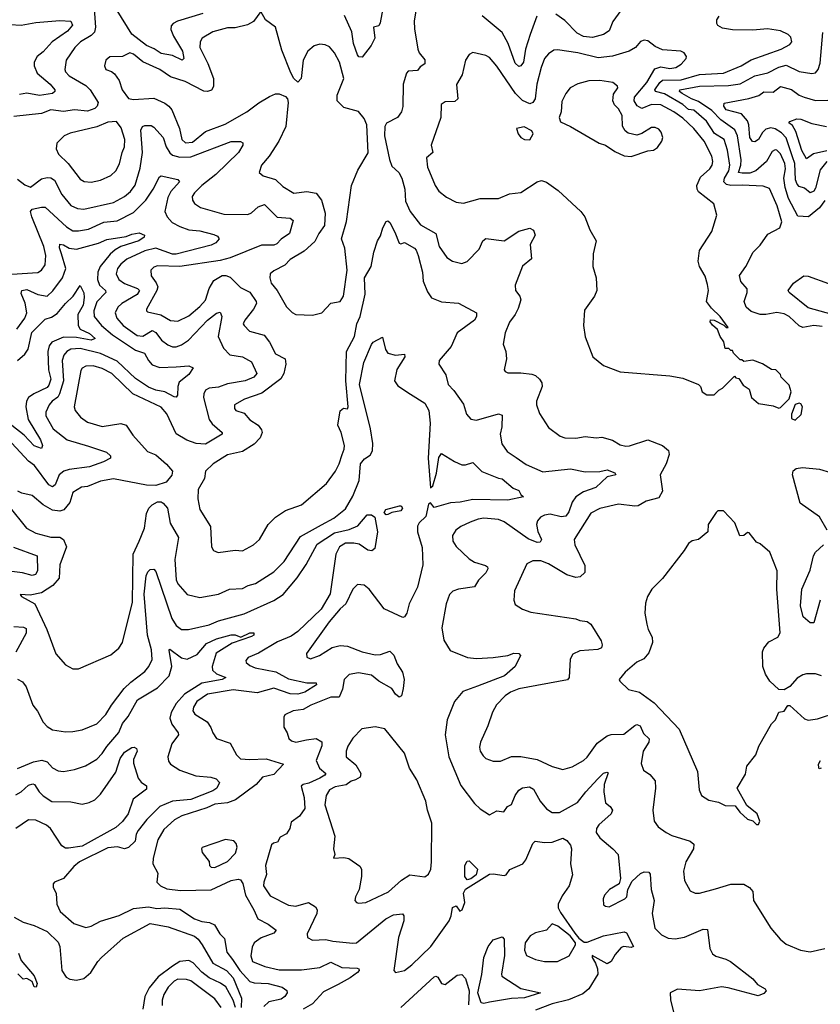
# Model space of a CAD drawing. Extents: x 1954678 to 2060275, y 904822 to 1016299.
# Tile 354 of 467: x 2010987 to 2015331, y 989502 to 994845. Entities that reach past the tile are written whole.
import ezdxf

# ---------------------------------------------------------------- set-up
doc = ezdxf.new("R2010")
doc.units = 0

msp = doc.modelspace()

# ---------------------------------------------------------------- linework, layer by layer
at = {"layer": '0CON20XD'}
for points in [[(2012973.8, 994995), (2012942.6, 994827.4), (2012935, 994811.2), (2012906.4, 994803.6), (2012914, 994745), (2012894, 994705), (2012845, 994642.5), (2012826.7, 994643.3), (2012820, 994655), (2012798.2, 994715), (2012789.1, 994779.1), (2012748.2, 994868.2)], [(2011389.1, 994929.1), (2011398.8, 994805), (2011393.3, 994776.7), (2011375, 994758.4), (2011316.5, 994725), (2011286.2, 994695), (2011239.5, 994625), (2011231.8, 994575), (2011235, 994562.5), (2011255, 994539.5), (2011345, 994488.2), (2011368.7, 994465), (2011412.1, 994395), (2011407.5, 994375), (2011395, 994363.2)], [(2011980.9, 994879.1), (2011842.4, 994837.6), (2011819.5, 994825), (2011808.9, 994811.1), (2011807.6, 994792.4), (2011820.8, 994755), (2011870, 994675), (2011877.3, 994635), (2011867.5, 994625), (2011815, 994650.2), (2011755, 994661.6), (2011717, 994687), (2011675.2, 994705.2), (2011595, 994766.7), (2011515.4, 994895)], [(2013140, 994915), (2013127.9, 994837.9), (2013128.1, 994795), (2013146.7, 994685), (2013154.4, 994665), (2013185, 994626.7), (2013184.2, 994605.8), (2013160, 994590), (2013145, 994570), (2013095, 994566.2), (2013084.8, 994555.2), (2013067, 994495), (2013065.3, 994374.7), (2013058.1, 994345), (2013035.8, 994315), (2012977.3, 994282.7), (2012967.5, 994265), (2012966.6, 994215), (2012993.6, 994086.4), (2013005, 994050), (2013043.6, 994015), (2013060, 993985), (2013076, 993925), (2013080.9, 993860.9), (2013104.8, 993804.8), (2013161.5, 993731.5), (2013243.8, 993685), (2013261.8, 993615), (2013304.3, 993555), (2013335.5, 993535.5), (2013385, 993522.2), (2013415, 993531.9), (2013479.9, 993600.1), (2013499.2, 993645), (2013515, 993657.5), (2013615, 993644.5), (2013695, 993697.3), (2013755, 993713.3), (2013773.6, 993703.6), (2013784.3, 993675), (2013756, 993625), (2013763.1, 993546.9), (2013715, 993507.5), (2013675.6, 993405), (2013677.1, 993375), (2013700, 993345), (2013705.6, 993325.6), (2013691.7, 993278.3), (2013675.5, 993244.5), (2013645, 993203.8), (2013620, 993145), (2013610.8, 993085), (2013624, 993045), (2013627.5, 993005), (2013616, 992945), (2013620, 992935), (2013635, 992928), (2013705, 992929.5), (2013765, 992920.5), (2013785, 992913.3), (2013806.7, 992895), (2013818.9, 992875), (2013822.2, 992855), (2013791.4, 992775), (2013790.8, 992755), (2013807.6, 992707.6), (2013855, 992631.2), (2013920, 992585), (2013945, 992575.8), (2014005, 992574.4), (2014055, 992583.3), (2014115, 992575.6), (2014145, 992580), (2014203.6, 992563.6), (2014245, 992537.1), (2014275, 992531.5), (2014295, 992532.5), (2014395, 992564.5), (2014475, 992534.3), (2014506.4, 992506.4), (2014510, 992485), (2014494.7, 992435.3), (2014461.2, 992375), (2014473.6, 992286.4), (2014455, 992250.6), (2014385, 992231.8), (2014342.3, 992207.7), (2014325, 992204.5), (2014235, 992215.5), (2014135, 992193.1), (2014085, 992166.7), (2013994.4, 992025), (2013997.9, 991995), (2014053.4, 991883.4), (2014053.5, 991845), (2014027.5, 991822.5), (2014005, 991818), (2013955, 991831.6), (2013855, 991891.5), (2013815, 991907.7), (2013771.4, 991908.6), (2013738.3, 991891.7), (2013670.8, 991745), (2013667.5, 991695), (2013675, 991671.2), (2013715, 991645.8), (2013759.7, 991629.7), (2014003.3, 991593.3), (2014025, 991584.4), (2014065, 991580), (2014086, 991565), (2014142.5, 991475), (2014147.9, 991452.1), (2014144.3, 991435.7), (2014123.4, 991426.6), (2014025, 991420), (2013987.8, 991402.2), (2013973.3, 991375), (2013968.5, 991275), (2013958.1, 991261.9), (2013695, 991213.8), (2013649.2, 991195), (2013620, 991175), (2013573.9, 991126.1), (2013552.8, 991087.2), (2013527.6, 991012.4), (2013487.1, 990925), (2013482.4, 990897.6), (2013485.7, 990875), (2013501.1, 990851.1), (2013516.6, 990836.6), (2013555, 990821.4), (2013595, 990821.5), (2013655, 990847.3), (2013705, 990847.3), (2013795, 990829.5), (2013875, 990791.5), (2013934.4, 990775.6), (2013985, 990790), (2014045.7, 990824.3), (2014065, 990842.2), (2014120.5, 990919.5), (2014175, 990959.2), (2014195, 990966.4), (2014265, 990967.8), (2014325, 991015.5), (2014335, 991019.5), (2014353.2, 991013.2), (2014372.2, 990972.2), (2014402.8, 990942.8), (2014400.4, 990925), (2014370, 990875), (2014358.5, 990808.5), (2014372.1, 990772.1), (2014405, 990748.6), (2014433.7, 990713.7), (2014436.4, 990675), (2014421.1, 990555), (2014430, 990495), (2014450, 990465), (2014493.8, 990433.8), (2014525, 990418.5), (2014625, 990387.5), (2014645, 990371.2), (2014643.3, 990345), (2014600.5, 990275), (2014588.2, 990225), (2014594.6, 990174.6), (2014625, 990118), (2014652.5, 990105), (2014675, 990104.4), (2014761.9, 990128.1), (2014845, 990153.3), (2014915, 990154.2), (2014946.2, 990135), (2014964.3, 990114.3), (2014968.8, 990065), (2015062, 989915), (2015112, 989855), (2015145, 989828.1), (2015222.5, 989795), (2015275, 989786.9), (2015355, 989805.6)], [(2014247.9, 994895), (2014205.4, 994835), (2014185.8, 994784.2), (2014155, 994764.7), (2014095, 994749.1), (2014045, 994753.4), (2014011.5, 994771.5), (2013945, 994840.8), (2013895.2, 994875.2)], [(2010935, 994819.3), (2010995, 994815.7), (2011075, 994830), (2011205, 994840), (2011265, 994837.5), (2011272.7, 994815), (2011246.9, 994783.1), (2011162.7, 994725), (2011115, 994670.8), (2011081.5, 994645), (2011065.3, 994615), (2011065.3, 994595), (2011081.5, 994555), (2011151.5, 994495), (2011176.7, 994465), (2011177.1, 994455), (2011164.2, 994445), (2011095, 994433.4), (2011025, 994446.6), (2010985, 994438.7)], [(2012575, 993242), (2012626.7, 993255), (2012675, 993306.2), (2012725, 993316), (2012743.3, 993345), (2012763.8, 993485), (2012750.9, 993605), (2012733.1, 993655), (2012760.5, 993749.5), (2012787.1, 993945), (2012821.9, 994028.1), (2012877.6, 994122.4), (2012869.4, 994275), (2012855, 994308.2), (2012825, 994346.7), (2012745, 994369.2), (2012710, 994405), (2012709.2, 994435), (2012746.2, 994525), (2012721.5, 994615), (2012695.3, 994665.3), (2012666.9, 994696.9), (2012645, 994709.4), (2012615, 994711.4), (2012585, 994702.9), (2012550, 994675), (2012524.6, 994625.4), (2012514.5, 994525.5), (2012495, 994506.2), (2012475, 994526), (2012457.4, 994557.4), (2012409.1, 994679.1), (2012374.4, 994805), (2012321.2, 994845), (2012295, 994890), (2012255, 994836), (2012222.4, 994817.6), (2012155, 994800.4), (2012115, 994800.4), (2012035, 994778.4), (2011976.1, 994743.9), (2011966.5, 994725), (2011965, 994693.3), (2012007.3, 994607.3), (2012038.4, 994525), (2012037.5, 994482.5), (2012026.9, 994463.1), (2012005, 994454.5), (2011985, 994457.5), (2011885, 994509.3), (2011804.3, 994535.7), (2011747.1, 994575), (2011655, 994616.1), (2011605, 994658.2), (2011585, 994665.5), (2011544.3, 994645.7), (2011475.8, 994644.2), (2011454, 994625), (2011446.2, 994595), (2011455, 994574), (2011485, 994564.2), (2011501.3, 994551.3), (2011527.1, 994515), (2011542.5, 994465), (2011577.8, 994417.8), (2011605, 994412.1), (2011715, 994418.8), (2011775, 994392.1), (2011796.3, 994376.3), (2011811.9, 994355), (2011853.1, 994255), (2011865.8, 994195), (2011886, 994176), (2011925, 994181.1), (2011995, 994238.4), (2012102, 994278), (2012220, 994345), (2012285, 994394.5), (2012342.2, 994427.8), (2012375, 994442.2), (2012395, 994441.9), (2012428.7, 994428.7), (2012440, 994415), (2012444, 994395), (2012430.5, 994265), (2012392.3, 994185), (2012340, 994105), (2012298.1, 994055), (2012286.2, 994015), (2012308.3, 993998.3), (2012375, 993977.3), (2012415, 993940.4), (2012473.6, 993903.6), (2012545, 993912), (2012595, 993903.6), (2012624.6, 993865), (2012643.9, 993795), (2012641.4, 993728.6), (2012610, 993685), (2012588.3, 993641.7), (2012530.6, 993589.4), (2012455, 993543.3), (2012425, 993512.5), (2012365, 993482), (2012346.2, 993465), (2012344, 993445), (2012352, 993415), (2012382.9, 993375), (2012435, 993286.7), (2012465, 993256.2), (2012485.9, 993245.9), (2012575, 993242)], [(2013793.3, 994865), (2013755.6, 994764.4), (2013730.8, 994685), (2013720.4, 994615), (2013705.4, 994594.6), (2013695, 994591.4), (2013675, 994608.6), (2013636.4, 994715), (2013604, 994775), (2013495.3, 994865.3)], [(2015339.9, 993179.9), (2015295, 993185.3), (2015235, 993174.1), (2015215, 993183.2), (2015161.2, 993235), (2015135, 993249.7), (2015095, 993256.6), (2015035, 993244.8), (2015005, 993245.2), (2014955, 993262.3), (2014928, 993285), (2014916.8, 993315), (2014932.9, 993365), (2014933.5, 993385), (2014898.9, 993425), (2014892.7, 993457.3), (2014926, 993505), (2014966.2, 993583.8), (2015005, 993620.6), (2015045, 993681.2), (2015111.2, 993715), (2015121.5, 993748.5), (2015095.9, 993835), (2015055, 993928.6), (2015021.1, 993941.1), (2014906.7, 993946.7), (2014845, 993944.4), (2014821.2, 993951.2), (2014807.5, 993965), (2014811.6, 993985), (2014834.5, 994025), (2014840, 994055), (2014827.7, 994137.7), (2014808.6, 994195), (2014757.4, 994227.4), (2014712.9, 994295), (2014645, 994353.3), (2014615, 994358.1), (2014585, 994385.4), (2014485, 994442.3), (2014436.9, 994455), (2014432.6, 994465), (2014459.4, 994505), (2014475, 994516.1), (2014575, 994518.8), (2014675, 994548.3), (2014804.8, 994555.2), (2014901.1, 994595), (2014955, 994627.6), (2015118, 994685), (2015165, 994710), (2015176.2, 994725), (2015170.5, 994750.5), (2015156.7, 994765), (2015115, 994784.3), (2015044.6, 994794.6), (2014965, 994788.2), (2014855, 994789.6), (2014799.8, 994799.8), (2014775, 994814.3), (2014769.2, 994825), (2014769.2, 994845), (2014781.4, 994865)], [(2015105, 992736.7), (2015115, 992741.2), (2015161.7, 992788.3), (2015172, 992825), (2015161.2, 992861.2), (2015117.5, 992905), (2015115, 992920), (2015090, 992945), (2015065, 992947.5), (2015017, 992977), (2014965, 992997.5), (2014915, 992990), (2014905, 993000), (2014895, 993000), (2014860, 993035), (2014855, 993050), (2014845, 993050), (2014835, 993060), (2014815, 993060), (2014807, 993097), (2014787.5, 993125), (2014773.6, 993163.6), (2014745, 993187.5), (2014733.8, 993205), (2014735, 993216.7), (2014755, 993213.8), (2014807.5, 993187.5), (2014820, 993175), (2014830, 993175), (2014787.5, 993235), (2014740, 993280), (2014712.9, 993315), (2014723.1, 993375), (2014718.3, 993408.3), (2014705, 993453.8), (2014674.4, 993505), (2014667.8, 993535), (2014675, 993592.5), (2014742, 993695), (2014768.8, 993785), (2014753.3, 993845), (2014670.6, 993910.6), (2014662.5, 993925), (2014661.2, 993945), (2014680.4, 993989.6), (2014731.1, 994035), (2014744, 994056), (2014748.2, 994075), (2014742.5, 994105), (2014700, 994185), (2014644.7, 994255), (2014585, 994310), (2014535, 994345.2), (2014465, 994382.2), (2014415, 994385.2), (2014362.7, 994362.7), (2014337.6, 994377.6), (2014321.1, 994405), (2014323.3, 994425), (2014389.6, 994505), (2014432.3, 994577.7), (2014465, 994589.1), (2014515, 994579.3), (2014546, 994585), (2014575, 994604.4), (2014602, 994635), (2014604, 994645), (2014592, 994665), (2014574.4, 994674.4), (2014475, 994680.6), (2014435, 994699.2), (2014395, 994730), (2014375, 994734.2), (2014355, 994726), (2014327.1, 994695), (2014294, 994675), (2014203.8, 994646.2), (2014125, 994637.7), (2014015, 994664.7), (2013905, 994681.1), (2013885, 994678.9), (2013855, 994660.6), (2013835, 994634.3), (2013815.3, 994585), (2013793.4, 994495), (2013783.2, 994415), (2013771.1, 994395), (2013755, 994388.2), (2013715, 994406.9), (2013676.4, 994445), (2013575, 994592.2), (2013535, 994640), (2013515, 994650.9), (2013445, 994667.5), (2013425, 994656), (2013405.6, 994625), (2013386.9, 994545), (2013356.4, 994493.6), (2013364.2, 994415), (2013348.3, 994401.7), (2013295, 994400), (2013273.3, 994385), (2013271.4, 994315), (2013219.4, 994165), (2013228.9, 994125), (2013194.4, 994095), (2013198.5, 994045), (2013209.8, 994019.8), (2013240.6, 993945), (2013260, 993915), (2013302.2, 993882.2), (2013355.4, 993855.4), (2013395, 993850), (2013485, 993874.6), (2013585, 993875.5), (2013645, 993899.1), (2013705, 993907.8), (2013795, 993965.4), (2013817.2, 993972.8), (2013845, 993962.6), (2013908.6, 993918.6), (2014030.6, 993805), (2014052.5, 993775), (2014080, 993705), (2014114.2, 993645), (2014097.5, 993575), (2014096.7, 993505), (2014113.8, 993445), (2014118.8, 993375), (2014106.2, 993345), (2014051.2, 993268.8), (2014045.8, 993185), (2014054.3, 993124.3), (2014096.2, 993015), (2014155, 992969.2), (2014245, 992934), (2014515, 992912), (2014585, 992900), (2014670, 992865), (2014680, 992855), (2014690, 992825), (2014715, 992810), (2014755, 992810), (2014780, 992835), (2014800, 992845), (2014865, 992910), (2014871.7, 992901.7), (2014888.3, 992898.3), (2014911.7, 992861.7), (2014945, 992840), (2014957.5, 992795), (2014995, 992762.5), (2015075, 992750), (2015105, 992736.7)], [(2015355.8, 993864.2), (2015326.5, 993823.5), (2015266.7, 993775), (2015209, 993779), (2015158.9, 993875), (2015140.3, 993935), (2015131.8, 993985), (2015142.1, 994035), (2015138.6, 994065), (2015115, 994116.4), (2015095, 994137.5), (2015085, 994139.6), (2015069.6, 994130.4), (2015039.1, 994075), (2014980, 994025), (2014948.3, 994011.7), (2014907.5, 994012.5), (2014886.5, 994015), (2014899.9, 994055), (2014901.9, 994085), (2014881.5, 994215), (2014867.5, 994247.5), (2014791.2, 994301.2), (2014742, 994352), (2014670.6, 994400.6), (2014631.4, 994415), (2014581.8, 994445), (2014567.5, 994455), (2014568, 994465), (2014675, 994484.2), (2014832.3, 994487.7), (2014895, 994496.7), (2014975, 994541), (2015045, 994556.7), (2015105, 994587.5), (2015145, 994597.5), (2015215, 994564.7), (2015285, 994552.5), (2015303.7, 994556.3), (2015319.5, 994575), (2015330.3, 994609.7), (2015344.8, 994775)], [(2014305, 994102), (2014395, 994133.3), (2014425, 994136.7), (2014447.7, 994152.3), (2014471.2, 994185), (2014476.2, 994205), (2014468, 994235), (2014455, 994251.2), (2014435, 994260.8), (2014415, 994259.2), (2014362.4, 994227.6), (2014335, 994219.2), (2014288.8, 994228.8), (2014272.2, 994242.2), (2014256.9, 994266.9), (2014255.6, 994325), (2014235, 994362), (2014213.4, 994383.4), (2014204.7, 994404.7), (2014208.3, 994441.7), (2014232.5, 994475), (2014230, 994485), (2014205, 994504.3), (2014135, 994514.4), (2014075, 994512.5), (2014015, 994497.8), (2013974, 994475), (2013950.8, 994445), (2013928.8, 994401.2), (2013924, 994345), (2013913.9, 994313.9), (2013920.5, 994290.5), (2013975, 994266), (2014130, 994175), (2014165, 994163.3), (2014215, 994130), (2014266.1, 994106.1), (2014305, 994102)], [(2015365.4, 994075), (2015330.3, 994029.7), (2015305, 993930.5), (2015295, 993914.5), (2015275, 993905.5), (2015245, 993930.9), (2015215, 993939.5), (2015205, 993951.8), (2015196.7, 993976.7), (2015192.3, 994065), (2015180.1, 994100.1), (2015145, 994204.1), (2015120.7, 994230.7), (2015085, 994252.6), (2015062.5, 994257.5), (2015035, 994250.8), (2015016.5, 994233.5), (2014994.5, 994195), (2014975, 994181.8), (2014963.2, 994183.2), (2014949, 994205), (2014942.9, 994275), (2014935, 994296), (2014903.1, 994335), (2014820.7, 994355), (2014806.9, 994375), (2014808.5, 994391.5), (2014943.3, 994416.7), (2014997.2, 994432.8), (2015025, 994453.1), (2015075, 994452.5), (2015115, 994481.6), (2015175, 994466.7), (2015215, 994436.1), (2015243.8, 994423.8), (2015305, 994407.3), (2015372.1, 994407.9)], [(2011395, 994363.2), (2011355, 994348.1), (2011285, 994355.6), (2011225, 994346.1), (2011155, 994355.9), (2011105, 994336.5), (2010955, 994319.1)], [(2015365.9, 994134.1), (2015293.5, 994116.5), (2015255, 994089.4), (2015230, 994135), (2015197.8, 994237.8), (2015180.2, 994270.2), (2015160, 994285), (2015165, 994292.5), (2015203.5, 994306.5), (2015225, 994305.5), (2015285, 994280.9), (2015365, 994264.6)], [(2010975, 993978.9), (2011015, 993948.8), (2011045, 993936.5), (2011105, 993982), (2011135, 993989.4), (2011156.5, 993986.5), (2011175, 993974.5), (2011215.6, 993895.6), (2011265, 993836.2), (2011300.9, 993820.9), (2011335, 993815.9), (2011495, 993853.2), (2011555, 993885.9), (2011587.5, 993912.5), (2011612.8, 993947.2), (2011641, 994039), (2011653.2, 994125), (2011644.4, 994245), (2011652.3, 994265), (2011665, 994271.6), (2011700, 994270), (2011715, 994261.9), (2011764.6, 994205), (2011781.4, 994155), (2011801.7, 994121.7), (2011815, 994110.7), (2011855, 994099.7), (2011915, 994100.9), (2012135, 994184.6), (2012184.4, 994184.4), (2012196.7, 994176.7), (2012198.1, 994165), (2012173.5, 994125), (2012051.5, 994005), (2011975, 993945.7), (2011934.6, 993905), (2011922.5, 993885), (2011923.5, 993865), (2011935, 993848.1), (2011968, 993825), (2012095, 993788.8), (2012225, 993788), (2012245, 993796.9), (2012281.2, 993828.8), (2012315, 993842.9), (2012384.2, 993774.2), (2012455, 993767.7), (2012470, 993755), (2012450.4, 993685), (2012405.2, 993654.8), (2012381.7, 993628.3), (2012365, 993622.3), (2012298.5, 993621.5), (2012128.1, 993551.9), (2012075, 993538.8), (2011856.5, 993506.5), (2011735, 993509.1), (2011715, 993502.9), (2011698.1, 993485), (2011699.6, 993455), (2011727.8, 993417.8), (2011735.5, 993395), (2011731, 993375), (2011675.7, 993275), (2011674.2, 993265), (2011680, 993260), (2011752.5, 993242.5), (2011805, 993212.3), (2011845, 993208.5), (2011905, 993237.6), (2011965, 993288.8), (2011995, 993323.5), (2012014.4, 993385.6), (2012039.5, 993430.5), (2012085, 993456.2), (2012105, 993456.8), (2012128.1, 993448.1), (2012185, 993391.2), (2012235.9, 993365.9), (2012270.4, 993315), (2012271.6, 993305), (2012255.9, 993275), (2012207.5, 993215), (2012200, 993195), (2012204, 993185), (2012234.2, 993154.2), (2012313.4, 993133.4), (2012342.9, 993095), (2012375, 993031.1), (2012427.5, 993005), (2012430, 992975), (2012420.3, 992925), (2012403.7, 992896.3), (2012300.9, 992819.1), (2012206.2, 992785), (2012152, 992755), (2012152.5, 992735), (2012160, 992725), (2012205, 992710), (2012235, 992674.4), (2012280, 992645), (2012299.3, 992619.3), (2012301.5, 992605), (2012290.8, 992575), (2012259, 992541), (2012195, 992502.5), (2012115, 992484.4), (2012036, 992435), (2011994.7, 992395.3), (2011989.4, 992355), (2011954.4, 992295), (2011953.3, 992245), (2011965, 992187.5), (2012021.4, 992095), (2012028, 991985), (2012038.8, 991965), (2012064.3, 991954.3), (2012155, 991965.8), (2012195, 991962.9), (2012255.4, 991994.6), (2012287.1, 992025), (2012334.6, 992105.4), (2012374.6, 992145.4), (2012429.1, 992180.9), (2012515, 992212.9), (2012651.2, 992328.8), (2012699.5, 992395), (2012720, 992435), (2012736, 992486), (2012747.8, 992515), (2012748.8, 992535), (2012731.6, 992605), (2012713.1, 992645), (2012725, 992723.3), (2012743, 992737), (2012765, 992733.3), (2012769.4, 992745), (2012755.7, 992885), (2012760.8, 993045), (2012804.2, 993125), (2012815.9, 993194.1), (2012834.8, 993235), (2012861.2, 993355), (2012858.3, 993445), (2012892.9, 993505), (2012907.4, 993582.6), (2012928.8, 993645), (2012945, 993672.5), (2012956.7, 993715), (2012975, 993750), (2012985, 993754), (2012995.7, 993745), (2013022.5, 993692.5), (2013045, 993632), (2013055, 993628.8), (2013075, 993635.8), (2013128, 993605), (2013137.8, 993595), (2013148.5, 993565), (2013171.8, 993475), (2013176, 993426), (2013198.6, 993368.6), (2013220.8, 993335), (2013274.7, 993314.7), (2013366.8, 993306.8), (2013466, 993255), (2013465.7, 993235), (2013454.4, 993215), (2013360.6, 993145), (2013328.3, 993071.7), (2013262.2, 992995), (2013260, 992975), (2013298.1, 992918.1), (2013311.5, 992865), (2013342.4, 992832.4), (2013395, 992757.8), (2013410.9, 992705), (2013435, 992677.1), (2013465, 992672.5), (2013585, 992705.6), (2013605, 992698.8), (2013602.9, 992635), (2013593.1, 992595), (2013603.3, 992543.3), (2013632.1, 992502.1), (2013679.8, 992469.8), (2013735, 992431.1), (2013825, 992392.1), (2013975, 992407.2), (2014055, 992390.8), (2014135, 992393.8), (2014175, 992402.3), (2014215, 992386.7), (2014222, 992375), (2014175, 992364.4), (2014113.1, 992306.9), (2014045, 992283.4), (2014005, 992255.4), (2013984, 992226), (2013966.3, 992173.7), (2013949.7, 992150.3), (2013925, 992148.1), (2013865, 992160.8), (2013833.8, 992156.2), (2013813.1, 992145), (2013796.4, 992125), (2013791.3, 992105), (2013798.2, 992068.2), (2013817.8, 992025), (2013810.6, 992009.4), (2013795, 992008.8), (2013745, 992028.7), (2013615, 992120.7), (2013585, 992133.5), (2013505, 992139.7), (2013474.7, 992135.3), (2013431.6, 992118.4), (2013380, 992095), (2013352.5, 992075), (2013335.6, 992045), (2013336.9, 992015), (2013355.4, 991985.4), (2013425, 991918.8), (2013455, 991901.2), (2013513.3, 991883.3), (2013525.8, 991875), (2013526.9, 991865), (2013516.6, 991843.4), (2013476.5, 991803.5), (2013455, 991768.1), (2013366.7, 991755), (2013336.3, 991743.7), (2013318.1, 991725), (2013300, 991675), (2013277.5, 991545), (2013287.3, 991477.3), (2013322.7, 991422.7), (2013416.6, 991383.4), (2013465, 991379.2), (2013555.4, 991384.6), (2013635, 991394.3), (2013667, 991407), (2013695.7, 991405.7), (2013703.3, 991395), (2013675, 991334.2), (2013616.5, 991283.5), (2013471, 991229), (2013391, 991199), (2013346.4, 991145), (2013305.3, 991044.7), (2013295.5, 990965), (2013315.9, 990845), (2013380.1, 990690.1), (2013455, 990591.4), (2013485, 990562.5), (2013535, 990530), (2013575, 990551.4), (2013613.8, 990546.2), (2013634, 990575), (2013655, 990586), (2013675.5, 990635), (2013695, 990663.5), (2013715, 990677.3), (2013752.8, 990682.8), (2013775, 990670), (2013810.4, 990605), (2013845, 990562.2), (2013875, 990542.7), (2013915, 990542.9), (2014013, 990597), (2014057.9, 990655), (2014123.9, 990725), (2014155, 990756), (2014172.5, 990762.5), (2014178.8, 990758.8), (2014158.2, 990695), (2014156.2, 990655), (2014165.5, 990595.5), (2014190.8, 990575), (2014202.5, 990555), (2014195.8, 990535), (2014128.2, 990475), (2014116.5, 990455), (2014114.4, 990435), (2014134.3, 990405), (2014205.8, 990345.8), (2014234.1, 990314.1), (2014245.8, 990184.2), (2014238.8, 990155), (2014186.7, 990125), (2014160, 990095), (2014152.9, 990075), (2014155, 990042.5), (2014165, 990033.8), (2014185, 990030), (2014270, 990075), (2014280, 990085), (2014285.8, 990125), (2014309.4, 990170.6), (2014355, 990212.2), (2014375, 990220), (2014399.4, 990219.4), (2014407.8, 990207.8), (2014412.1, 990125), (2014429.5, 990065), (2014417.9, 989995), (2014433.1, 989915), (2014469.4, 989879.4), (2014505, 989861.1), (2014542.6, 989857.4), (2014594.6, 989865.4), (2014695, 989909.4), (2014718.1, 989908.1), (2014731.4, 989805), (2014745, 989776.2), (2014763.6, 989763.6), (2014817.6, 989747.6), (2014843.6, 989733.6), (2014965, 989640), (2014989.4, 989609.4), (2015031.2, 989585), (2015036.2, 989575), (2015025, 989561.2), (2014993, 989547), (2014831.5, 989591.5), (2014795, 989595.9), (2014675, 989574.7), (2014555, 989583.3), (2014516, 989564), (2014517, 989527), (2014558, 989365)], [(2011375, 993963.3), (2011425, 993973.5), (2011480.8, 993999.2), (2011508.9, 994025), (2011527.9, 994062.1), (2011542.3, 994125), (2011556.1, 994155), (2011557.6, 994195), (2011537.4, 994257.4), (2011512.6, 994292.6), (2011465, 994289.2), (2011405, 994263.2), (2011260.6, 994229.4), (2011228.8, 994215), (2011188, 994175), (2011184.2, 994145), (2011198, 994115), (2011250.5, 994065), (2011315, 993980), (2011336.3, 993966.3), (2011375, 993963.3)], [(2013755, 994193.3), (2013772.5, 994225), (2013765, 994242.5), (2013723.6, 994263.6), (2013682.5, 994255), (2013690.8, 994225), (2013705, 994206), (2013725, 994194.2), (2013755, 994193.3)], [(2010945, 993464.8), (2011085, 993472.8), (2011105, 993485.5), (2011125.3, 993515), (2011128.1, 993565), (2011117.7, 993615), (2011052.4, 993775), (2011046.2, 993805), (2011053.7, 993816.3), (2011105, 993828), (2011125, 993826.9), (2011240.2, 993720.2), (2011275, 993699.8), (2011305, 993698.9), (2011361, 993709), (2011442.9, 993747.1), (2011515, 993753.1), (2011605, 993799.3), (2011671.1, 993865), (2011710.8, 993925), (2011745, 993992.5), (2011755, 993997.5), (2011845, 993978.1), (2011854.3, 993965), (2011807.6, 993912.4), (2011790.5, 993879.5), (2011774.2, 993805), (2011786.2, 993775), (2011813.6, 993745), (2011855, 993722.8), (2011905, 993705.2), (2011965, 993699.3), (2012040, 993680), (2012060.3, 993670.3), (2012068.8, 993655), (2012051.4, 993635), (2012025, 993621.2), (2011835, 993573.4), (2011815, 993573.4), (2011725, 993605.5), (2011665, 993591.2), (2011567.3, 993545), (2011535, 993518.9), (2011517.8, 993495), (2011509.7, 993465), (2011523.9, 993435), (2011555, 993413), (2011625.9, 993385.9), (2011636.8, 993375), (2011625, 993352.9), (2011541.2, 993305), (2011518.5, 993285), (2011504.6, 993255), (2011514.1, 993225), (2011548, 993185), (2011625, 993130.5), (2011655, 993127.3), (2011705, 993158.8), (2011725, 993148), (2011756.2, 993105), (2011789.8, 993079.8), (2011815, 993069.6), (2011835, 993069.3), (2011865, 993080.7), (2011903.5, 993106.5), (2012006.2, 993215), (2012055, 993251.8), (2012075, 993257.1), (2012083.8, 993235), (2012064.2, 993125), (2012092.5, 993062.5), (2012126.6, 993026.6), (2012195, 993014.6), (2012245, 992988.1), (2012273.1, 992925), (2012257.1, 992905), (2012210, 992885), (2012115, 992869.4), (2012065, 992851.7), (2012014.7, 992845.3), (2011995.3, 992834.7), (2011985.4, 992815), (2011984.1, 992795), (2012014.8, 992674.8), (2012031.5, 992651.5), (2012085.6, 992605), (2012085.6, 992595), (2011995, 992541.6), (2011945, 992544.8), (2011893.1, 992563.1), (2011835, 992597.1), (2011785, 992705.5), (2011755, 992742.1), (2011600, 992815), (2011487.1, 992925), (2011435, 992952.2), (2011385, 992967.5), (2011345, 992964.4), (2011326.4, 992953.6), (2011319.2, 992940.8), (2011282.7, 992745), (2011287.8, 992725), (2011317.2, 992687.2), (2011355, 992660.9), (2011435, 992637.9), (2011535, 992653.2), (2011564.3, 992644.3), (2011601.1, 992591.1), (2011680.9, 992500.9), (2011725, 992483.1), (2011783.2, 992433.2), (2011815.4, 992395), (2011812.5, 992372.5), (2011781.4, 992335), (2011725, 992317.3), (2011675, 992319.2), (2011495, 992353.6), (2011425, 992340.8), (2011355, 992311.4), (2011322, 992308), (2011275, 992279.4), (2011258.6, 992225), (2011225.7, 992184.3), (2011205, 992177.8), (2011164, 992184), (2011115, 992212.7), (2011055, 992263.1), (2010998, 992275), (2010976.6, 992286.6)], [(2010970.4, 993165), (2011014.8, 993225.2), (2011024.8, 993255), (2011016.4, 993306.4), (2010995, 993358.8), (2010997.8, 993375), (2011025, 993380), (2011085, 993352.9), (2011135, 993345.4), (2011167, 993373), (2011218.8, 993445), (2011237.5, 993495), (2011214.5, 993575), (2011203.5, 993606.5), (2011205, 993626.5), (2011225, 993624.1), (2011255, 993604.8), (2011295, 993600), (2011415, 993632.5), (2011458.7, 993651.3), (2011565, 993668), (2011595, 993681.8), (2011635, 993687.8), (2011663.8, 993675), (2011661.4, 993665), (2011632.5, 993645), (2011535, 993613.8), (2011504, 993596), (2011477.1, 993572.9), (2011424.3, 993505), (2011410.7, 993475), (2011408.6, 993435), (2011420.5, 993405), (2011452.2, 993375), (2011454.5, 993365), (2011405, 993314.5), (2011388.8, 993265), (2011391.1, 993235), (2011430.8, 993185), (2011490.5, 993135), (2011615, 993051.2), (2011664.4, 993035), (2011685, 992995.6), (2011705, 992972.1), (2011747.2, 992957.2), (2011835, 992960.3), (2011905, 992966.5), (2011928.8, 992955), (2011905, 992920), (2011851.6, 992878.4), (2011844, 992855), (2011843.4, 992806.6), (2011835, 992796.7), (2011825, 992797.7), (2011774.8, 992824.8), (2011725, 992833.7), (2011685, 992851.5), (2011615, 992898.3), (2011515, 992992.5), (2011425, 993033.9), (2011315, 993061.2), (2011265, 993057.3), (2011242, 993045), (2011226.3, 993025), (2011216.7, 992995), (2011224, 992885), (2011203.5, 992815), (2011194.2, 992795.8), (2011163.8, 992775), (2011147.3, 992755), (2011128.2, 992715), (2011128.2, 992695), (2011168.9, 992625), (2011245, 992564.7), (2011359.8, 992530.2), (2011458.3, 992498.3), (2011478.7, 992478.7), (2011479.2, 992465), (2011440.8, 992445), (2011365, 992418.9), (2011255, 992404.3), (2011225.6, 992395), (2011200.8, 992375), (2011179.4, 992320.6), (2011165, 992310), (2011145, 992320.8), (2011067.2, 992425), (2011035, 992449.7), (2010945, 992547.1)], [(2015395, 993244.8), (2015265, 993280.9), (2015162.5, 993365), (2015156, 993375), (2015184.3, 993415.7), (2015241.2, 993455), (2015265, 993454), (2015375, 993412.9)], [(2010975, 992995.3), (2011015, 993029.5), (2011032.2, 993057.8), (2011053, 993147), (2011125, 993220), (2011158.6, 993231.4), (2011189.4, 993250.6), (2011235, 993305.5), (2011277.5, 993345), (2011315, 993403.3), (2011335, 993363.3), (2011337, 993337), (2011330.6, 993295), (2011301.9, 993245), (2011304, 993185), (2011315.5, 993165), (2011365, 993142.3), (2011395.4, 993114.6), (2011374, 993106), (2011295, 993119.7), (2011225, 993122.3), (2011161.4, 993095), (2011146, 993075), (2011139.7, 993045), (2011142.3, 992945), (2011155.5, 992895), (2011145, 992861.2), (2011135, 992849.4), (2011062.9, 992815), (2011034.6, 992795), (2011024.1, 992775), (2011019.7, 992745), (2011033.5, 992675), (2011099.1, 992565), (2011110, 992535), (2011105, 992518), (2011065, 992532.5), (2011010.3, 992590.3), (2010945, 992642.1)], [(2010928, 992205), (2011023.3, 992085), (2011075, 992058.2), (2011155, 992036.9), (2011205, 992037.4), (2011225, 992024.6), (2011241.2, 991985), (2011203.7, 991886.3), (2011200.8, 991815), (2011166.2, 991773.8), (2011104.3, 991734.3), (2011043, 991723), (2010990, 991725), (2010997.5, 991715), (2011068.8, 991675), (2011134.4, 991535), (2011183.2, 991403.2), (2011235, 991343.8), (2011275, 991322.5), (2011305, 991322.5), (2011480.9, 991399.1), (2011525, 991434), (2011544.2, 991465), (2011598.9, 991685), (2011603, 991945), (2011635.5, 992014.5), (2011663.9, 992085), (2011673.9, 992165), (2011686.6, 992193.4), (2011705, 992213.1), (2011735, 992228.5), (2011755, 992228.2), (2011765, 992220.5), (2011789.1, 992195), (2011803.6, 992113.6), (2011847.6, 992035), (2011828.8, 991915), (2011835.3, 991805), (2011845, 991784.4), (2011895, 991725.7), (2011965, 991709.4), (2012065, 991727.3), (2012125, 991754.5), (2012195, 991757.5), (2012226, 991774), (2012265.8, 991785), (2012365, 991847.9), (2012421.8, 991905), (2012510.2, 992039.8), (2012625, 992102.9), (2012690.3, 992139.7), (2012755, 992191.1), (2012795, 992259.5), (2012828.4, 992345), (2012836.2, 992435), (2012857.9, 992462.1), (2012888.4, 992481.6), (2012900.8, 992505), (2012903.4, 992545), (2012889.8, 992625), (2012830, 992865), (2012853.4, 992985), (2012895, 993082), (2012905, 993095.8), (2012955, 993122.5), (2012970.8, 993055), (2012985, 993036.2), (2013025, 993024.3), (2013075, 993030), (2013076.4, 993015), (2013032.4, 992947.6), (2013021.1, 992885), (2013038, 992858), (2013107, 992813), (2013185, 992764.5), (2013206.2, 992725), (2013213.2, 992655), (2013203.7, 992465), (2013215, 992304.2), (2013228.4, 992315), (2013248.2, 992385), (2013260.3, 992469.7), (2013275, 992491.5), (2013345, 992446.9), (2013385, 992429.5), (2013405, 992428.5), (2013445, 992441.4), (2013495, 992393.5), (2013585, 992356.7), (2013605, 992354.3), (2013665, 992302), (2013695, 992290), (2013705, 992267.5), (2013720, 992255), (2013635, 992237.5), (2013445, 992240.7), (2013376.2, 992226.2), (2013325, 992223.2), (2013235, 992197.1), (2013215, 992223.8), (2013205, 992215.8), (2013190.5, 992149.5), (2013155, 992114.2), (2013145, 992096.2), (2013144.4, 992065), (2013170.2, 991980.2), (2013173.4, 991886.6), (2013144.6, 991765), (2013100.6, 991675), (2013087.5, 991625), (2013075, 991604), (2013065, 991601.2), (2012965, 991648), (2012882.9, 991755), (2012855, 991775.7), (2012819.7, 991780.3), (2012795, 991754), (2012756.9, 991675), (2012725, 991647.9), (2012665, 991578.2), (2012542.5, 991405), (2012543.8, 991385), (2012565, 991376), (2012614, 991395), (2012682.4, 991437.6), (2012725, 991448.9), (2012765, 991444.7), (2012845, 991415.4), (2012915, 991398.5), (2012945, 991400.6), (2012995, 991418), (2013017, 991397), (2013035, 991350), (2013063.4, 991303.4), (2013072.2, 991265), (2013067.5, 991215), (2013058.8, 991175), (2013045, 991169.2), (2013025.7, 991185), (2013006.3, 991216.3), (2012935, 991256.1), (2012895, 991287.2), (2012825, 991300.7), (2012775, 991292), (2012746.9, 991265), (2012737.8, 991212.2), (2012720.5, 991169.5), (2012675, 991167.9), (2012565.8, 991125), (2012525, 991102.5), (2012470, 991095), (2012425, 991073.3), (2012419.5, 991060.5), (2012420, 991005), (2012438, 990975), (2012446.2, 990945), (2012462, 990932), (2012485, 990924.6), (2012543.2, 990936.8), (2012595, 990943.9), (2012626.9, 990926.9), (2012626, 990905), (2012595.9, 990825), (2012614.2, 990784.2), (2012647.8, 990755), (2012642.5, 990745), (2012615, 990728.4), (2012555, 990701.1), (2012525.4, 990694.6), (2012514.6, 990685.4), (2012530.4, 990625), (2012534, 990565), (2012505, 990523.3), (2012459.3, 990490.7), (2012452.5, 990455), (2012435, 990427.5), (2012400.7, 990409.3), (2012385, 990382.5), (2012363, 990377), (2012353, 990367), (2012321.2, 990255), (2012326, 990206), (2012310.5, 990165), (2012309.5, 990145), (2012345, 990090.9), (2012445, 990039.6), (2012485, 990034.2), (2012554.4, 990054.4), (2012591.7, 990031.7), (2012600.5, 990015), (2012598.2, 989995), (2012545.7, 989885), (2012548, 989865), (2012575, 989850), (2012647.1, 989852.9), (2012685.3, 989845.3), (2012795, 989832.9), (2012815, 989835.5), (2012973.7, 989966.3), (2013015, 989987.4), (2013063.6, 989993.6), (2013071.8, 989981.8), (2013071.5, 989955), (2013041.2, 989865), (2013016.7, 989685), (2013025, 989674), (2013075, 989685.8), (2013115, 989716), (2013217.1, 989815), (2013316.2, 989955), (2013327.6, 989982.4), (2013335, 990027.5), (2013355, 990036.7), (2013375, 990007.5), (2013387.5, 990015), (2013401.9, 990055), (2013395.5, 990105), (2013405, 990127.1), (2013535, 990207.5), (2013555, 990210), (2013615, 990200.8), (2013626.2, 990205), (2013646.9, 990233.1), (2013716.7, 990263.3), (2013733.4, 990286.6), (2013770, 990375), (2013782.8, 990387.2), (2013835, 990379.6), (2013875, 990381.1), (2013933.1, 990403.1), (2013955, 990390.8), (2013974.5, 990365), (2013980.8, 990345), (2013975.7, 990265), (2013985.7, 990205), (2013967.5, 990145), (2013929.5, 990090.5), (2013907.7, 990045), (2013907.8, 990025), (2013920.5, 990000.5), (2013998, 989888), (2014020.7, 989860.7), (2014049.2, 989839.2), (2014065, 989839.6), (2014155, 989874), (2014265.7, 989895.7), (2014278.9, 989888.9), (2014316.9, 989815), (2014305, 989809.5), (2014265, 989815.4), (2014250.5, 989809.5), (2014217.4, 989772.6), (2014196.5, 989735), (2014175, 989721.5), (2014093.6, 989766.4), (2014093.1, 989755), (2014110.4, 989725), (2014122.2, 989695), (2014123.1, 989665), (2014074.2, 989585), (2014041.5, 989558.5), (2013965, 989526.8), (2013875, 989504.7), (2013785, 989469.4)], [(2015195, 992672.5), (2015227, 992703), (2015233.8, 992745), (2015225, 992761.2), (2015215, 992763.8), (2015194.1, 992755.9), (2015173.8, 992705), (2015175, 992680), (2015195, 992672.5)], [(2015367.1, 992075), (2015326.8, 992146.8), (2015222.2, 992222.2), (2015180, 992375), (2015182.5, 992397.5), (2015200, 992410), (2015234.7, 992415.3), (2015325.4, 992405.4), (2015385, 992388.1)], [(2012975, 992158.6), (2012965, 992170), (2012972.5, 992187.5), (2013046.7, 992206.7), (2013056.3, 992206.3), (2013064.2, 992195), (2013055, 992180.6), (2013005, 992170.8), (2012985, 992159.2), (2012975, 992158.6)], [(2015336.7, 991285), (2015305, 991295.8), (2015255, 991296), (2015235, 991290), (2015205, 991271.2), (2015165, 991226.2), (2015135, 991208.8), (2015105, 991210), (2015056.2, 991255), (2015033.7, 991293.7), (2015019.4, 991335), (2015017.5, 991415), (2015024.2, 991435), (2015051.7, 991468.3), (2015100, 991495), (2015112.5, 991517.5), (2015094.3, 991755), (2015095.7, 991855), (2015055.9, 991955.9), (2015005, 992000), (2014985, 992010), (2014945, 992060), (2014935, 992062.5), (2014915, 992046.7), (2014893.3, 992043.3), (2014867.5, 992115), (2014805, 992180), (2014775, 992180), (2014765, 992170), (2014722.5, 992105), (2014720, 992065), (2014670, 992025), (2014635, 992017.5), (2014615, 992002.5), (2014592.5, 991965), (2014475, 991812.5), (2014416.7, 991755), (2014393.3, 991715), (2014381.7, 991678.3), (2014378.8, 991625), (2014388.8, 991565), (2014396.7, 991535), (2014418.8, 991495), (2014420, 991465), (2014400.7, 991409.3), (2014373.9, 991376.1), (2014335, 991358), (2014271.2, 991305), (2014240, 991265), (2014242.5, 991255), (2014290.3, 991210.3), (2014350, 991195), (2014428.5, 991138.5), (2014564.3, 990995), (2014664, 990765), (2014673.8, 990665), (2014686.7, 990635), (2014725, 990608.8), (2014778.8, 990598.8), (2014815, 990581.2), (2014868.3, 990578.3), (2014893.3, 990545), (2014935, 990506.7), (2014965, 990497.5), (2014985, 990477.5), (2014995, 990477.5)], [(2012365, 991692.5), (2012416.2, 991725), (2012493.1, 991816.9), (2012540.9, 991889.1), (2012600.6, 991999.4), (2012695, 992060.6), (2012775, 992078.2), (2012822.1, 992097.9), (2012872, 992158), (2012895, 992158.9), (2012914.4, 992145), (2012928.9, 992065), (2012914.1, 991975.9), (2012897, 991963), (2012875, 991965.6), (2012828.9, 991998.9), (2012800, 992005), (2012755, 992003.9), (2012722.8, 991985), (2012702.6, 991945), (2012670.5, 991729.5), (2012623, 991647), (2012495.1, 991524.9), (2012460, 991500), (2012385, 991468), (2012281.9, 991408.1), (2012226.5, 991383.5), (2012213, 991367), (2012215, 991356.7), (2012235, 991340.4), (2012265, 991328), (2012376, 991306), (2012445, 991267.9), (2012544, 991246), (2012595.5, 991245.5), (2012597.1, 991235), (2012533.1, 991195), (2012495.2, 991184.8), (2012455, 991186), (2012365, 991216.9), (2012275, 991191.6), (2012145, 991207.9), (2012005, 991185.7), (2011947.9, 991145), (2011929.1, 991115), (2011926.7, 991095), (2011936.3, 991076.3), (2012004.4, 991035), (2012024.6, 991004.6), (2012034.4, 990975), (2012054.2, 990945), (2012128.6, 990918.6), (2012163.3, 990855), (2012184.1, 990834.1), (2012235, 990829.5), (2012324.7, 990834.7), (2012418.8, 990805), (2012365, 990749.1), (2012305, 990733.6), (2012270, 990695), (2012157.9, 990612.1), (2012115, 990594.8), (2012045, 990588.8), (2012002.6, 990567.4), (2011865.7, 990525), (2011826.4, 990503.6), (2011769.1, 990450.9), (2011736.4, 990395), (2011710.6, 990295), (2011709.2, 990265), (2011735.8, 990214.2), (2011730, 990165), (2011750.8, 990145), (2011785, 990128.5), (2011858.8, 990118.8), (2012025, 990122.3), (2012135, 990174.1), (2012171.5, 990181.5), (2012185, 990176.9), (2012196.7, 990156.8), (2012212.1, 990095), (2012257.3, 990015), (2012278.2, 989965), (2012335, 989936.2), (2012378.9, 989905), (2012365, 989888.2), (2012296.6, 989863.4), (2012259.6, 989835), (2012247.7, 989812.3), (2012240.8, 989765), (2012250, 989735), (2012316.6, 989706.6), (2012395, 989689.3), (2012515, 989689.3), (2012615, 989701.4), (2012675, 989730.9), (2012735, 989701.9), (2012817.9, 989697.9), (2012826.2, 989695), (2012828, 989685), (2012820, 989675), (2012780.5, 989645), (2012715, 989608.7), (2012635, 989570), (2012574.7, 989505.3), (2012525, 989475.5)], [(2010952.8, 991982.8), (2011082.5, 991935), (2011083.6, 991855), (2011073.1, 991835), (2011055, 991828.2), (2011002.8, 991842.8), (2010915, 991853.7)], [(2015330.6, 991695), (2015295, 991572.5), (2015275, 991571.2), (2015237.1, 991605), (2015223.4, 991665), (2015229.8, 991755), (2015275, 991857.1), (2015293.8, 991936.2), (2015305, 991955.5), (2015347.1, 991995)], [(2010975, 991266.2), (2011001.3, 991251.3), (2011022.5, 991225), (2011057.8, 991125), (2011082.7, 991092.7), (2011113.3, 991033.3), (2011135, 991008.6), (2011165, 990991.1), (2011235, 990980.6), (2011275, 990981.9), (2011325, 990992.2), (2011405, 991023.3), (2011455, 991074.3), (2011485.4, 991125), (2011554.5, 991215), (2011589.3, 991250.7), (2011665, 991307.3), (2011687.1, 991335), (2011705, 991373.3), (2011702.7, 991425), (2011681, 991505), (2011662.2, 991727.8), (2011673.2, 991826.8), (2011681.4, 991848.6), (2011695, 991862), (2011715, 991863.8), (2011725, 991850), (2011811.9, 991595), (2011835, 991558.2), (2011865, 991535.4), (2011902.5, 991535), (2012015, 991561.1), (2012065, 991582.9), (2012205, 991621.4), (2012365, 991692.5)], [(2010955, 991551.2), (2011008.3, 991548.3), (2011021.4, 991541.4), (2011021.7, 991515), (2010966.6, 991413.4)], [(2010975, 990781.1), (2011061.7, 990818.3), (2011106.1, 990826.1), (2011135, 990818.1), (2011165, 990785.5), (2011195, 990768.9), (2011225, 990765.5), (2011285, 990776.7), (2011344.5, 990795.5), (2011405, 990832.5), (2011435, 990863.8), (2011459, 990901), (2011525, 990976.2), (2011545, 991026.2), (2011575.5, 991064.5), (2011626.6, 991155), (2011735, 991219.5), (2011798.1, 991285), (2011812.2, 991335), (2011797, 991423), (2011801.7, 991428.3), (2011865, 991382.2), (2011895, 991375.5), (2011949.4, 991400.6), (2012000.3, 991459.7), (2012055, 991484.7), (2012135, 991506.2), (2012156, 991506), (2012186.4, 991493.6), (2012235, 991516.9), (2012257.8, 991517.8), (2012256.9, 991505), (2012245, 991497.1), (2012138.7, 991461.3), (2012053, 991407), (2012031.4, 991335), (2012032.3, 991315), (2012054.3, 991295), (2012105.5, 991275.5), (2012085, 991264.8), (2011975, 991244.8), (2011881.4, 991185), (2011835.6, 991135), (2011809.4, 991085), (2011802.3, 991055), (2011812, 991022), (2011847.3, 990975), (2011848.5, 990965), (2011812.3, 990915), (2011790.7, 990845), (2011795, 990821.2), (2011805.6, 990805), (2011855, 990772.1), (2011941.9, 990741.9), (2012024.7, 990734.7), (2012052, 990725), (2012070, 990705), (2012056.9, 990675), (2012035, 990661.2), (2011915, 990613.7), (2011815, 990604), (2011746.4, 990575), (2011675.8, 990505), (2011628.9, 990445), (2011618.9, 990425), (2011613, 990387), (2011577.9, 990352.1), (2011555, 990346.4), (2011517, 990357), (2011465, 990350.2), (2011311.1, 990275), (2011280.4, 990249.6), (2011225, 990184.2), (2011175.8, 990164.2), (2011168.8, 990155), (2011168.8, 990135), (2011183.8, 990105), (2011187.8, 990045), (2011206.2, 990006.2), (2011280, 989940), (2011345, 989919.2), (2011375, 989925.4), (2011425, 989952.3), (2011527.1, 989982.9), (2011605, 990020.9), (2011685, 990030.7), (2011731, 990021), (2011775, 990024.8), (2011855, 990018.4), (2011935, 989965.4), (2011975, 989950.9), (2012016.2, 989946.2), (2012043.2, 989933.2), (2012072.9, 989885), (2012098.3, 989858.3), (2012110.4, 989785), (2012142.2, 989745), (2012180.4, 989685), (2012235, 989624.8), (2012258.3, 989618.3), (2012335, 989615.2), (2012410, 989595), (2012436.5, 989576.5), (2012438.1, 989565), (2012426.1, 989543.9), (2012405, 989530.3), (2012339.2, 989515), (2012310.7, 989489.3)], [(2014995, 990477.5), (2015003.3, 990495), (2014988, 990535), (2014931.2, 990581.2), (2014880, 990675), (2014925, 990750), (2014932, 990795), (2014980.8, 990855), (2014997.6, 990902.4), (2015065, 991023.3), (2015087.5, 991045), (2015105, 991087.5), (2015135, 991093.3), (2015155, 991122.5), (2015165, 991123.3), (2015245, 991051.2), (2015265, 991043.8), (2015315, 991050.8), (2015425, 991087.5)], [(2012825, 990051.4), (2012865, 990054.5), (2012988.3, 990111.7), (2013057.5, 990175), (2013103.3, 990205), (2013185, 990194.4), (2013205, 990208.8), (2013216.9, 990235), (2013221.5, 990275), (2013223.3, 990485), (2013198.6, 990555), (2013190.9, 990605), (2013140.7, 990720.7), (2013102.6, 990782.6), (2013075.4, 990865), (2012967, 990997), (2012915, 991007.1), (2012843.4, 990996.6), (2012795, 990946), (2012768, 990902), (2012757.8, 990875), (2012758.1, 990845), (2012811.4, 990801.4), (2012838.2, 990755), (2012833.5, 990735), (2012809.5, 990720.5), (2012785, 990713.3), (2012757.4, 990692.6), (2012698.8, 990681.2), (2012668.2, 990665), (2012648.7, 990635), (2012643, 990585), (2012697.2, 990415), (2012690, 990345), (2012697.5, 990315), (2012690, 990295), (2012745, 990299.2), (2012773.4, 990293.4), (2012831.7, 990251.7), (2012840.6, 990235), (2012841.1, 990195), (2012828.9, 990125), (2012808.6, 990085), (2012806, 990066), (2012813.8, 990055), (2012825, 990051.4)], [(2010965, 990638.2), (2010995, 990654.7), (2011035, 990690.3), (2011057.8, 990697.8), (2011066.4, 990695), (2011092.2, 990655), (2011115, 990633.1), (2011161.7, 990601.7), (2011265, 990600), (2011325, 990588.5), (2011363.6, 990596.4), (2011395, 990612.3), (2011425, 990641.5), (2011508.2, 990761.8), (2011532.7, 990835), (2011555, 990870), (2011595, 990895.6), (2011607.8, 990897.8), (2011620.6, 990890.6), (2011624.2, 990875), (2011605, 990830), (2011605, 990810), (2011629.2, 990729.2), (2011645, 990706.7), (2011675, 990686.7), (2011675, 990670), (2011602, 990615), (2011575, 990536), (2011545.3, 990494.7), (2011508.5, 990461.5), (2011325, 990360.5), (2011251.4, 990348.6), (2011235, 990349.1), (2011215, 990361.1), (2011153.4, 990455), (2011133.1, 990473.1), (2011075, 990501), (2011035, 990503.5), (2010965.3, 990455)], [(2015335, 990783.3), (2015325, 990780), (2015321.9, 990785), (2015321.5, 990805), (2015332.5, 990825)], [(2012045, 990244.4), (2012115, 990276.7), (2012157.9, 990322.1), (2012167.3, 990355), (2012160.8, 990375), (2012148.3, 990388.3), (2012103.6, 990396.4), (2011977, 990353), (2011972.5, 990345), (2011976.2, 990325), (2012015, 990276.7), (2012016.2, 990255), (2012025.9, 990245.9), (2012045, 990244.4)], [(2013415, 990177.5), (2013401.5, 990195), (2013401.4, 990255), (2013415, 990278.8), (2013425, 990281.2), (2013470, 990235), (2013464, 990205), (2013435, 990183.3), (2013415, 990177.5)], [(2010956.9, 989975), (2011005, 989947.5), (2011065, 989928.7), (2011135, 989897.3), (2011195, 989838.5), (2011204.1, 989815), (2011214.6, 989685), (2011238.9, 989648.9), (2011258.6, 989638.6), (2011295, 989632.7), (2011335, 989641.8), (2011373.2, 989675), (2011411.5, 989735), (2011430.9, 989755)], [(2011430.9, 989755), (2011549, 989861), (2011695, 989939.6), (2011791.6, 989921.6), (2011935, 989871.9), (2011955, 989855.7), (2011977.4, 989825), (2012035.2, 989725), (2012109.3, 989685), (2012145.1, 989645), (2012190, 989535), (2012189.2, 989485)], [(2013905, 989733.3), (2013967.5, 989765), (2014001.9, 989825), (2014001.9, 989835), (2013973.3, 989873.3), (2013905.8, 989925.8), (2013875, 989938.6), (2013845.5, 989904.5), (2013785, 989888.9), (2013756, 989874), (2013729.5, 989835), (2013725.5, 989795), (2013737.2, 989767.2), (2013785, 989744.5), (2013835, 989733.3), (2013905, 989733.3)], [(2013505, 989507), (2013490.1, 989510.1), (2013471.6, 989565), (2013494.3, 989664.3), (2013505, 989756.7), (2013529.4, 989815), (2013555, 989852.5), (2013605, 989868.8), (2013616.2, 989856.2), (2013617, 989767), (2013600, 989665), (2013603.1, 989655), (2013705, 989587.8), (2013812.5, 989565), (2013725, 989536.8), (2013655, 989533.7), (2013535, 989514.3), (2013505, 989507)], [(2010979.8, 989779.8), (2010995, 989738.8), (2011065, 989655.7), (2011081.4, 989615), (2011076.2, 989595), (2011065, 989596.7), (2011053.8, 989625), (2011025, 989641.2), (2011005, 989637.5), (2010977.5, 989667.5)], [(2012158.4, 989485), (2012144.3, 989525), (2012105, 989596.2), (2012077.1, 989617.1), (2012015, 989645.2), (2011975, 989675.6), (2011927.1, 989727.1), (2011905, 989738.7), (2011855, 989734.1), (2011815, 989709.7), (2011739, 989651), (2011688.6, 989591.4), (2011666, 989544), (2011655.3, 989475)], [(2013055, 989484.5), (2013235, 989650.5), (2013245, 989654.3), (2013255, 989650), (2013275.5, 989615.5), (2013295, 989609.4), (2013359.5, 989660.5), (2013385, 989663.5), (2013405, 989641.5), (2013425.7, 989574.3), (2013421.9, 989498.1)], [(2012080.8, 989485), (2012045, 989531.1), (2011915, 989629.1), (2011892.7, 989637.3), (2011845, 989638.7), (2011825, 989628.2), (2011792, 989595), (2011768.8, 989555), (2011759.7, 989525), (2011759.7, 989495)]]:
    msp.add_lwpolyline(points, dxfattribs=at)

doc.saveas('drawing.dxf')
